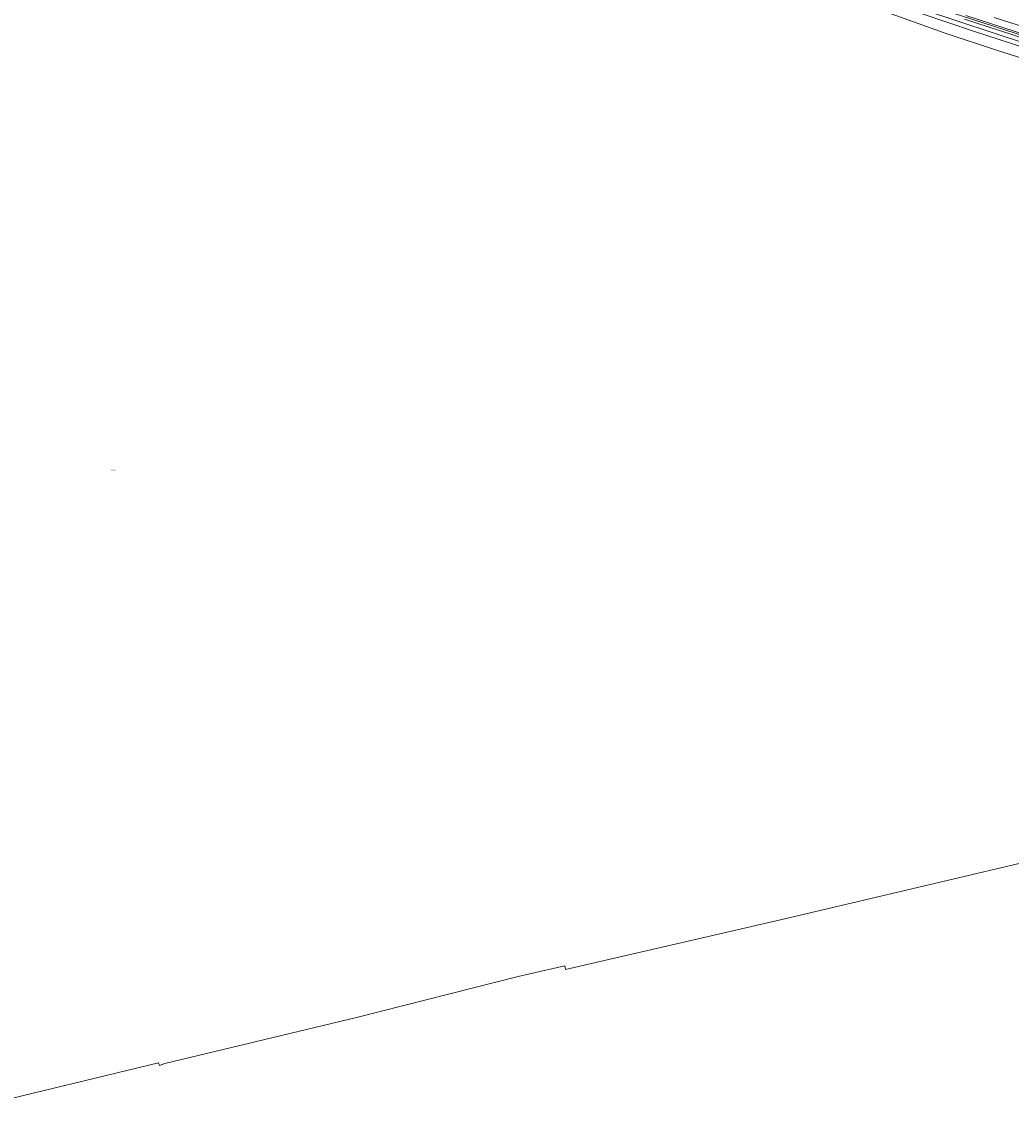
# Model space of a CAD drawing. Header units: metres. Extents: x 250001 to 257773, y 598992 to 609118.
# Tile 383 of 656: x 251454 to 251707, y 603407 to 603685. Entities that reach past the tile are written whole.
import ezdxf
from ezdxf.enums import TextEntityAlignment as Align
from ezdxf.lldxf.tags import DXFTag

# ---------------------------------------------------------------- set-up
doc = ezdxf.new("R2010")
doc.units = ezdxf.units.M
for name, color, linetype, lineweight in [('B-WE-GR-BOUWLAND-GV', 252, 'Continuous', 13), ('B-WE-GR-GROENVOORZIENING-GV', 252, 'Continuous', 18), ('B-WE-KG-GRENS_PERCEEL-G', 150, 'KG-PERCEEL', 18), ('B-WE-KG-GRENS_PERCEEL-S', 150, 'Continuous', 25), ('B-WE-OG-WATER-GV', 252, 'Continuous', 18), ('B-WE-OG-WATER_SLOOT-GV', 252, 'Continuous', 18), ('B-WE-VH-VERHARDING_GESLOTEN-GV', 252, 'Continuous', 18), ('X-XX-AL-REFERENTIE-G', 7, 'Continuous', 18)]:
    doc.layers.add(name, color=color, linetype=linetype, lineweight=lineweight)
doc.styles.add('NLCS-ISO', font='NLCS-ISO.ttf')
doc.styles.get("Standard").update_dxf_attribs({"font": 'NLCS-ISO.ttf'})
tags = doc.linetypes.add('KG-PERCEEL', pattern='A,5.5,-2,["P",Standard,S=1.8,R=0,X=-0.5,Y=-0.9],-2,5.5,-2,[5,NLCS.SHX,S=0.75,R=0,X=0,Y=0],-2', length=19).pattern_tags.tags
tags[6] = DXFTag(74, 10)

# ---------------------------------------------------------------- blocks, each defined once
blk = doc.blocks.new('SKG-PERCEELNUMMER-SO')
at = {"style": 'NLCS-ISO', "oblique": 10, "flags": 1}
blk.add_attdef('GEMEENTECODE', text='', height=1.8, dxfattribs=at).set_placement((0, 2.6), align=Align.MIDDLE_CENTER)
at = {"style": 'NLCS-ISO', "oblique": 10}
blk.add_attdef('SECTIE', text='', height=1.8, dxfattribs=at).set_placement((-0.5, 0), align=Align.MIDDLE_RIGHT)
blk.add_attdef('PERCEELNUMMER', text='', height=1.8, dxfattribs=at).set_placement((0.5, 0), align=Align.MIDDLE_LEFT)
blk = doc.blocks.new('BS2021-132-Xref-KAD-20210617')
at = {"layer": 'B-WE-KG-GRENS_PERCEEL-G', "flags": 128}
for points in [[(251654.095, 603702.621), (251657.446, 603700.954), (251681.055, 603691.071), (251724.978, 603676.796), (251762.862, 603665.266), (251834.303, 603641.962)], [(251752.291, 603479.917), (251649.645, 603455.645), (251593.17, 603442.59), (251593.033, 603443.588), (251581.04, 603440.81), (251540.04, 603430.43), (251490.61, 603418.61), (251489.303, 603418.027), (251488.97, 603418.75), (251443.08, 603407.7), (251433.852, 603405.401)]]:
    blk.add_lwpolyline(points, dxfattribs=at)
at = {"layer": 'B-WE-KG-GRENS_PERCEEL-S', "xscale": 0.2, "yscale": 0.2, "zscale": 0.2}
blk.add_blockref('SKG-PERCEELNUMMER-SO', (251477.359, 603570.367), dxfattribs=at).add_auto_attribs({'PERCEELNUMMER': '51', 'SECTIE': 'M'})
blk = doc.blocks.new('BS2021-132-Xref-BGT-GRIJS-20210617-aangepast')
at = {"layer": 'B-WE-GR-BOUWLAND-GV', "flags": 128}
for points in [[(251702.964, 603686.17), (251794.405, 603656.994), (251810.587, 603651.643), (251812.892, 603650.849), (251833.457, 603644.095), (251833.658, 603644.038), (251833.862, 603643.996), (251834.07, 603643.971), (251834.278, 603643.961), (251834.487, 603643.967), (251834.694, 603643.989), (251834.9, 603644.027), (251835.102, 603644.081), (251835.299, 603644.15), (251835.49, 603644.234), (251835.674, 603644.332), (251835.85, 603644.444), (251836.017, 603644.569), (251836.065, 603644.609), (251836.808, 603645.858), (251838.985, 603649.914), (251846.479, 603664.45), (251858.212, 603688.223)], [(251827.831, 603638.569), (251703.544, 603677.829), (251690.136, 603682.282), (251669.911, 603689.549)]]:
    blk.add_lwpolyline(points, dxfattribs=at)
at = {"layer": 'B-WE-GR-GROENVOORZIENING-GV', "flags": 128}
blk.add_lwpolyline([(251684.538, 603687.132), (251697.663, 603682.676), (251711.29, 603678.242), (251828.671, 603641.229), (251827.831, 603638.569), (251827.692, 603638.164), (251831.645, 603636.948), (251831.839, 603636.869), (251833.165, 603639.305), (251833.588, 603640.08), (251833.692, 603640.271), (251833.786, 603640.444), (251814.734, 603646.493), (251755.848, 603665.306), (251711.939, 603679.247), (251684.55, 603688.289)], dxfattribs=at)
at = {"layer": 'B-WE-OG-WATER-GV', "flags": 128}
for points in [[(251862.028, 603691.87), (251857.993, 603684.097), (251855.1, 603678.389), (251851.883, 603672.182), (251848.939, 603666.325), (251843.822, 603655.942), (251838.599, 603645.415), (251837.547, 603643.492), (251837.115, 603642.951), (251836.793, 603642.716), (251836.329, 603642.572), (251835.85, 603642.503), (251835.313, 603642.463), (251834.876, 603642.444), (251796.814, 603654.753), (251762.095, 603665.352), (251726.976, 603676.549), (251695.677, 603686.703)], [(251695.35, 603685.758), (251726.67, 603675.598), (251761.797, 603664.397), (251796.514, 603653.799), (251834.389, 603641.551), (251836.484, 603640.71), (251837.315, 603640.535), (251837.791, 603640.532), (251838.209, 603640.667), (251838.456, 603640.814), (251838.661, 603641.03), (251838.938, 603641.481), (251839.789, 603643.056), (251840.513, 603644.6), (251845.615, 603655.055), (251850.73, 603665.434), (251853.665, 603671.273), (251856.88, 603677.477), (251859.772, 603683.184), (251863.81, 603690.962)]]:
    blk.add_lwpolyline(points, dxfattribs=at)
at = {"layer": 'B-WE-OG-WATER_SLOOT-GV', "flags": 128}
for points in [[(251863.81, 603690.962), (251859.772, 603683.184), (251856.88, 603677.477), (251853.665, 603671.273), (251850.73, 603665.434), (251845.615, 603655.055), (251840.513, 603644.6), (251839.789, 603643.056), (251838.938, 603641.481), (251838.661, 603641.03), (251838.456, 603640.814), (251838.209, 603640.667), (251837.791, 603640.532), (251837.315, 603640.535), (251836.484, 603640.71), (251834.389, 603641.551), (251796.514, 603653.799), (251761.797, 603664.397), (251726.67, 603675.598), (251695.35, 603685.758)], [(251695.677, 603686.703), (251726.976, 603676.549), (251762.095, 603665.352), (251796.814, 603654.753), (251834.876, 603642.444), (251835.313, 603642.463), (251835.85, 603642.503), (251836.329, 603642.572), (251836.793, 603642.716), (251837.115, 603642.951), (251837.547, 603643.492), (251838.599, 603645.415), (251843.822, 603655.942), (251848.939, 603666.325), (251851.883, 603672.182), (251855.1, 603678.389), (251857.993, 603684.097), (251862.028, 603691.87)], [(251858.212, 603688.223), (251846.479, 603664.45), (251838.985, 603649.914), (251836.808, 603645.858), (251836.065, 603644.609), (251836.017, 603644.569), (251835.85, 603644.444), (251835.674, 603644.332), (251835.49, 603644.234), (251835.299, 603644.15), (251835.102, 603644.081), (251834.9, 603644.027), (251834.694, 603643.989), (251834.487, 603643.967), (251834.278, 603643.961), (251834.07, 603643.971), (251833.862, 603643.996), (251833.658, 603644.038), (251833.457, 603644.095), (251812.892, 603650.849), (251810.587, 603651.643), (251794.405, 603656.994), (251702.964, 603686.17)], [(251684.55, 603688.289), (251711.939, 603679.247), (251755.848, 603665.306), (251814.734, 603646.493), (251833.786, 603640.444), (251834.437, 603640.033), (251835.103, 603639.612), (251837.347, 603638.919), (251839.232, 603638.599), (251839.638, 603638.77), (251839.998, 603639.134), (251840.799, 603640.153), (251842.612, 603643.195), (251848.315, 603654.827), (251854.722, 603667.615), (251860.08, 603678.051), (251865.755, 603689.541)]]:
    blk.add_lwpolyline(points, dxfattribs=at)
at = {"layer": 'B-WE-VH-VERHARDING_GESLOTEN-GV', "flags": 128}
blk.add_lwpolyline([(251669.911, 603689.549), (251690.136, 603682.282), (251703.544, 603677.829), (251827.831, 603638.569), (251828.671, 603641.229), (251711.29, 603678.242), (251697.663, 603682.676), (251684.538, 603687.132)], dxfattribs=at)

msp = doc.modelspace()

# ---------------------------------------------------------------- block references
at = {"layer": 'X-XX-AL-REFERENTIE-G'}
for name in ['BS2021-132-Xref-BGT-GRIJS-20210617-aangepast', 'BS2021-132-Xref-KAD-20210617']:
    msp.add_blockref(name, (0, 0), dxfattribs=at)

doc.saveas('drawing.dxf')
